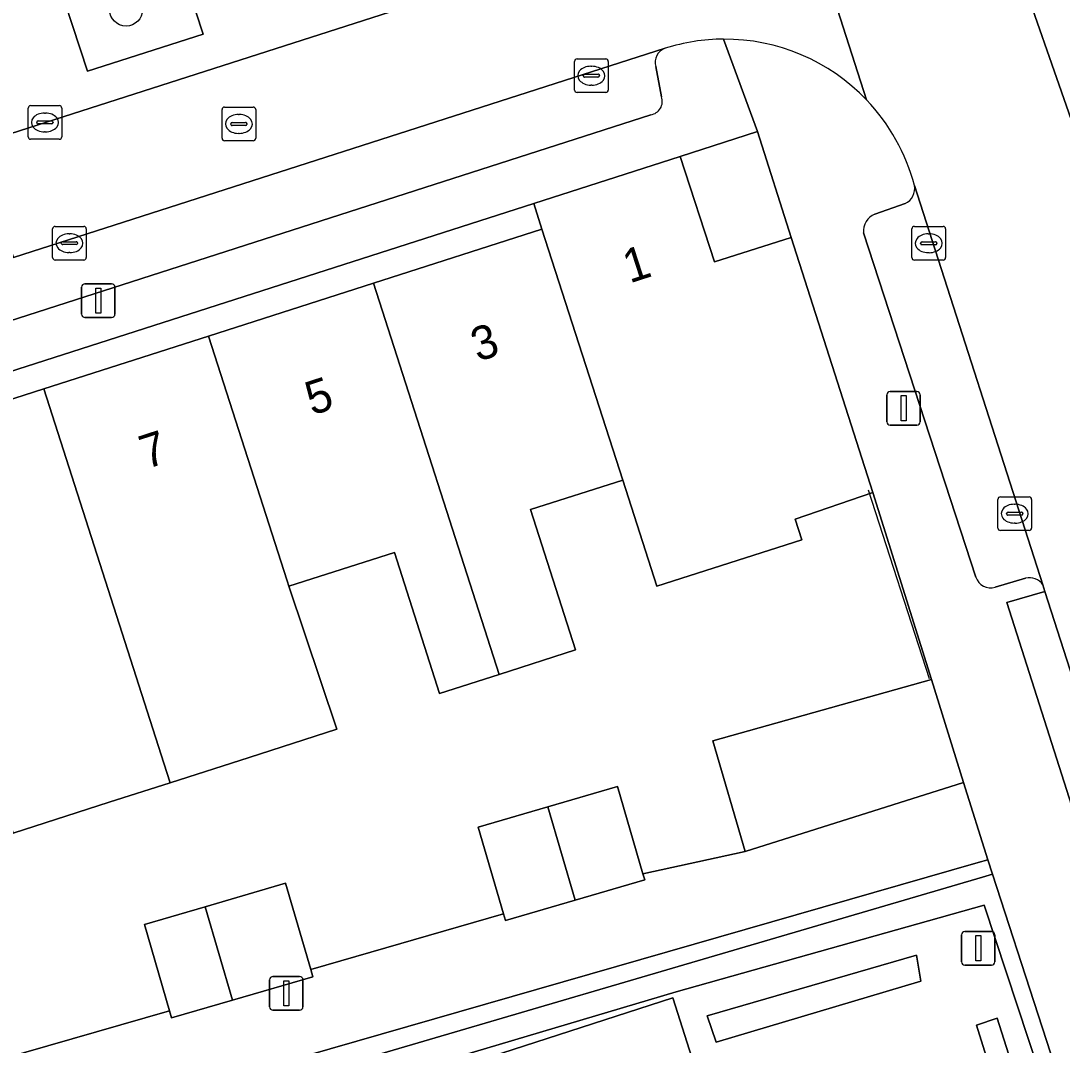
# Model space of a CAD drawing. Extents: x 159716 to 160783, y 383290 to 384031.
# Drawn here: x 160139.46 to 160170.4, y 383550.22 to 383580.67 of the extents above; entities that cross this region are included whole.
import ezdxf

# ---------------------------------------------------------------- set-up
doc = ezdxf.new("R2010")
doc.units = 0
for name, color, linetype in [('IMGEO_Boom', 7, 'Continuous'), ('IMGEO_Erf', 7, 'Continuous'), ('IMGEO_Groenvoorziening', 7, 'Continuous'), ('IMGEO_Haag', 7, 'Continuous'), ('IMGEO_Kolk', 7, 'Continuous'), ('IMGEO_Lichtmast', 7, 'Continuous'), ('IMGEO_Muur', 7, 'Continuous'), ('IMGEO_Pand', 7, 'Continuous'), ('IMGEO_Pand_nummerreeks', 7, 'Continuous'), ('IMGEO_Parkeervlak_open', 7, 'Continuous'), ('IMGEO_Rijbaan_lokaal_open', 7, 'Continuous'), ('IMGEO_Rioolput', 7, 'Continuous'), ('IMGEO_Terreindeel_zand', 7, 'Continuous'), ('IMGEO_Verkeersbordpaal', 7, 'Continuous'), ('IMGEO_Voetpad_open', 7, 'Continuous')]:
    doc.layers.add(name, color=color, linetype=linetype)

msp = doc.modelspace()

# ---------------------------------------------------------------- linework, layer by layer
at = {"layer": 'IMGEO_Boom'}
msp.add_circle((160142.59, 383580.997), 0.489, dxfattribs=at)
at = {"layer": 'IMGEO_Erf'}
for points in [[(160161.35, 383577.371), (160159.052, 383576.634), (160160.069, 383573.498), (160162.354, 383574.228)], [(160115.654, 383561.863), (160120.551, 383563.435), (160125.451, 383565.008), (160130.35, 383566.58), (160135.246, 383568.152), (160140.145, 383569.725), (160145.043, 383571.297), (160149.944, 383572.87), (160154.945, 383574.476), (160154.7, 383575.238), (160086.102, 383553.199), (160086.347, 383552.437), (160086.838, 383552.595), (160091.569, 383554.115), (160096.298, 383555.635), (160101.12, 383557.185), (160102.208, 383553.816), (160106.978, 383555.339), (160111.704, 383556.846), (160110.611, 383560.244)]]:
    msp.add_lwpolyline(points, close=True, dxfattribs=at)
msp.add_lwpolyline([(160138.089, 383549.574), (160143.884, 383551.239), (160143.134, 383553.807), (160144.945, 383554.335), (160147.331, 383555.032), (160148.078, 383552.473), (160153.802, 383554.124), (160153.05, 383556.701), (160155.119, 383557.305), (160157.188, 383557.909), (160157.945, 383555.316), (160160.985, 383555.972), (160160.023, 383559.27), (160166.518, 383561.089), (160164.776, 383566.651), (160162.472, 383565.858), (160162.67, 383565.24), (160158.359, 383563.859), (160157.348, 383567.017), (160154.607, 383566.139), (160155.946, 383561.968), (160153.674, 383561.24), (160151.907, 383560.674), (160150.562, 383564.862), (160147.431, 383563.858), (160148.854, 383559.608), (160146.248, 383558.772), (160143.901, 383558.02), (160142.09, 383557.438), (160139.233, 383556.522)], dxfattribs=at)
at = {"layer": 'IMGEO_Groenvoorziening'}
for points in [[(160143.76, 383583.685), (160140.33, 383582.591), (160141.45, 383579.17), (160144.88, 383580.264)], [(160168.037, 383555.21), (160168.33, 383555.3), (160168.19, 383555.732), (160167.901, 383555.652), (160144.042, 383548.781), (160144.223, 383548.219)], [(160158.929, 383551.801), (160168.078, 383554.385), (160173.341, 383538.445), (160173.466, 383538.485), (160173.857, 383537.279), (160174.179, 383536.285), (160174.465, 383536.377), (160174.143, 383537.369), (160173.752, 383538.576), (160168.33, 383555.3), (160168.037, 383555.21), (160144.223, 383548.219), (160144.455, 383547.498)], [(160168.078, 383554.385), (160158.929, 383551.801), (160144.455, 383547.498), (160149.802, 383530.896), (160152.756, 383531.79), (160153.324, 383530.061), (160170.08, 383535.531), (160169.914, 383536.045), (160169.528, 383537.237), (160173.341, 383538.445)], [(160166.198, 383552.119), (160160.125, 383550.312), (160159.858, 383551.096), (160166.068, 383552.899)], [(160166.198, 383552.119), (160166.068, 383552.899), (160159.858, 383551.096), (160160.125, 383550.312)], [(160163.572, 383536.749), (160149.677, 383532.257), (160144.943, 383547.131), (160158.83, 383551.63)], [(160168.467, 383551.02), (160167.85, 383550.819), (160171.799, 383538.183), (160172.493, 383538.373)], [(160168.467, 383551.02), (160172.493, 383538.373), (160171.799, 383538.183), (160167.85, 383550.819)]]:
    msp.add_lwpolyline(points, close=True, dxfattribs=at)
at = {"layer": 'IMGEO_Haag'}
msp.add_lwpolyline([(160158.929, 383551.801), (160168.078, 383554.385), (160173.341, 383538.445), (160173.466, 383538.485), (160173.857, 383537.279), (160174.179, 383536.285), (160174.465, 383536.377), (160174.143, 383537.369), (160173.752, 383538.576), (160168.33, 383555.3), (160168.037, 383555.21), (160144.223, 383548.219), (160144.455, 383547.498)], close=True, dxfattribs=at)
at = {"layer": 'IMGEO_Kolk'}
for p, q in [((160155.988, 383579.534), (160156.84, 383579.534)), ((160155.913, 383578.608), (160155.913, 383579.46)), ((160156.401, 383579.314), (160156.426, 383579.314)), ((160156.914, 383579.46), (160156.914, 383578.608)), ((160156.172, 383579.028), (160156.172, 383579.04)), ((160156.61, 383578.991), (160156.212, 383578.991)), ((160156.215, 383579.077), (160156.613, 383579.077)), ((160156.656, 383579.04), (160156.656, 383579.028)), ((160156.424, 383578.754), (160156.399, 383578.754)), ((160156.84, 383578.534), (160155.988, 383578.534)), ((160139.681, 383577.219), (160139.681, 383578.071)), ((160139.756, 383578.145), (160140.608, 383578.145)), ((160140.682, 383578.071), (160140.682, 383577.219)), ((160139.983, 383577.688), (160140.381, 383577.688)), ((160140.169, 383577.925), (160140.194, 383577.925)), ((160139.94, 383577.639), (160139.94, 383577.651)), ((160140.378, 383577.602), (160139.98, 383577.602)), ((160140.424, 383577.651), (160140.424, 383577.639)), ((160140.608, 383577.145), (160139.756, 383577.145)), ((160140.192, 383577.365), (160140.167, 383577.365)), ((160140.409, 383573.63), (160140.409, 383574.482)), ((160140.484, 383574.556), (160141.336, 383574.556)), ((160140.897, 383574.336), (160140.922, 383574.336)), ((160141.41, 383574.482), (160141.41, 383573.63)), ((160165.935, 383573.628), (160165.935, 383574.48)), ((160166.01, 383574.554), (160166.862, 383574.554)), ((160166.423, 383574.334), (160166.448, 383574.334)), ((160166.936, 383574.48), (160166.936, 383573.628)), ((160140.668, 383574.05), (160140.668, 383574.062)), ((160141.106, 383574.013), (160140.708, 383574.013)), ((160140.711, 383574.099), (160141.109, 383574.099)), ((160141.152, 383574.062), (160141.152, 383574.05)), ((160166.194, 383574.048), (160166.194, 383574.06)), ((160166.632, 383574.011), (160166.234, 383574.011)), ((160166.237, 383574.097), (160166.635, 383574.097)), ((160166.678, 383574.06), (160166.678, 383574.048)), ((160140.92, 383573.776), (160140.895, 383573.776)), ((160166.446, 383573.774), (160166.421, 383573.774)), ((160141.336, 383573.556), (160140.484, 383573.556)), ((160166.862, 383573.554), (160166.01, 383573.554)), ((160168.49, 383565.591), (160168.49, 383566.443)), ((160168.565, 383566.517), (160169.417, 383566.517)), ((160168.978, 383566.297), (160169.003, 383566.297)), ((160169.491, 383566.443), (160169.491, 383565.591)), ((160168.749, 383566.011), (160168.749, 383566.023)), ((160169.187, 383565.974), (160168.789, 383565.974)), ((160168.792, 383566.06), (160169.19, 383566.06)), ((160169.233, 383566.023), (160169.233, 383566.011)), ((160169.001, 383565.737), (160168.976, 383565.737)), ((160169.417, 383565.517), (160168.565, 383565.517))]:
    msp.add_line(p, q, dxfattribs=at)
for points in [[(160155.988, 383579.534), (160156.84, 383579.534)], [(160155.913, 383578.608), (160155.913, 383579.46)], [(160156.914, 383579.46), (160156.914, 383578.608)], [(160156.84, 383578.534), (160155.988, 383578.534)], [(160139.681, 383577.219), (160139.681, 383578.071)], [(160139.756, 383578.145), (160140.608, 383578.145)], [(160140.682, 383578.071), (160140.682, 383577.219)], [(160140.608, 383577.145), (160139.756, 383577.145)], [(160140.409, 383573.63), (160140.409, 383574.482)], [(160140.484, 383574.556), (160141.336, 383574.556)], [(160141.41, 383574.482), (160141.41, 383573.63)], [(160165.935, 383573.628), (160165.935, 383574.48)], [(160166.01, 383574.554), (160166.862, 383574.554)], [(160166.936, 383574.48), (160166.936, 383573.628)], [(160141.336, 383573.556), (160140.484, 383573.556)], [(160166.862, 383573.554), (160166.01, 383573.554)], [(160168.49, 383565.591), (160168.49, 383566.443)], [(160168.565, 383566.517), (160169.417, 383566.517)], [(160169.491, 383566.443), (160169.491, 383565.591)], [(160169.417, 383565.517), (160168.565, 383565.517)]]:
    msp.add_lwpolyline(points, dxfattribs=at)
for centre, radius, start, end in [((160155.99, 383579.458), 0.0765, 91.552, 178.448), ((160155.99, 383579.458), 0.0765, 91.552, 178.448), ((160156.838, 383579.458), 0.0765, 1.552, 88.448), ((160156.838, 383579.458), 0.0765, 1.552, 88.448), ((160156.212, 383579.037), 0.0403, 85.8775, 175.7526), ((160156.209, 383579.027), 0.0366, 178.938, 274.7102), ((160156.613, 383579.034), 0.043, 264.8664, 352.4533), ((160156.617, 383579.039), 0.0386, 1.7309, 96.639), ((160155.99, 383578.61), 0.0765, 181.552, 268.448), ((160155.99, 383578.61), 0.0765, 181.552, 268.448), ((160156.838, 383578.61), 0.0765, 271.552, 358.448), ((160156.838, 383578.61), 0.0765, 271.552, 358.448), ((160139.758, 383578.069), 0.0765, 91.552, 178.448), ((160139.758, 383578.069), 0.0765, 91.552, 178.448), ((160140.606, 383578.069), 0.0765, 1.552, 88.448), ((160140.606, 383578.069), 0.0765, 1.552, 88.448), ((160139.98, 383577.648), 0.0403, 85.8775, 175.7526), ((160140.385, 383577.65), 0.0386, 1.7309, 96.639), ((160139.977, 383577.638), 0.0366, 178.938, 274.7102), ((160140.381, 383577.645), 0.043, 264.8664, 352.4533), ((160139.758, 383577.221), 0.0765, 181.552, 268.448), ((160139.758, 383577.221), 0.0765, 181.552, 268.448), ((160140.606, 383577.221), 0.0765, 271.552, 358.448), ((160140.606, 383577.221), 0.0765, 271.552, 358.448), ((160140.486, 383574.48), 0.0765, 91.552, 178.448), ((160140.486, 383574.48), 0.0765, 91.552, 178.448), ((160141.334, 383574.48), 0.0765, 1.552, 88.448), ((160141.334, 383574.48), 0.0765, 1.552, 88.448), ((160166.012, 383574.478), 0.0765, 91.552, 178.448), ((160166.012, 383574.478), 0.0765, 91.552, 178.448), ((160166.86, 383574.478), 0.0765, 1.552, 88.448), ((160166.86, 383574.478), 0.0765, 1.552, 88.448), ((160140.708, 383574.059), 0.0403, 85.8775, 175.7526), ((160140.705, 383574.049), 0.0366, 178.938, 274.7102), ((160141.109, 383574.056), 0.043, 264.8664, 352.4533), ((160141.113, 383574.061), 0.0386, 1.7309, 96.639), ((160166.234, 383574.057), 0.0403, 85.8775, 175.7526), ((160166.231, 383574.047), 0.0366, 178.938, 274.7102), ((160166.635, 383574.054), 0.043, 264.8664, 352.4533), ((160166.639, 383574.059), 0.0386, 1.7309, 96.639), ((160140.486, 383573.632), 0.0765, 181.552, 268.448), ((160140.486, 383573.632), 0.0765, 181.552, 268.448), ((160141.334, 383573.632), 0.0765, 271.552, 358.448), ((160141.334, 383573.632), 0.0765, 271.552, 358.448), ((160166.012, 383573.63), 0.0765, 181.552, 268.448), ((160166.012, 383573.63), 0.0765, 181.552, 268.448), ((160166.86, 383573.63), 0.0765, 271.552, 358.448), ((160166.86, 383573.63), 0.0765, 271.552, 358.448), ((160168.567, 383566.441), 0.0765, 91.552, 178.448), ((160168.567, 383566.441), 0.0765, 91.552, 178.448), ((160169.415, 383566.441), 0.0765, 1.552, 88.448), ((160169.415, 383566.441), 0.0765, 1.552, 88.448), ((160168.789, 383566.02), 0.0403, 85.8775, 175.7526), ((160168.786, 383566.01), 0.0366, 178.938, 274.7102), ((160169.19, 383566.017), 0.043, 264.8664, 352.4533), ((160169.194, 383566.022), 0.0386, 1.7309, 96.639), ((160168.567, 383565.593), 0.0765, 181.552, 268.448), ((160168.567, 383565.593), 0.0765, 181.552, 268.448), ((160169.415, 383565.593), 0.0765, 271.552, 358.448), ((160169.415, 383565.593), 0.0765, 271.552, 358.448)]:
    msp.add_arc(centre, radius, start, end, dxfattribs=at)
for centre, major_axis, ratio, start_param, end_param in [((160156.4, 383579.034), (-0.387, 0.002), 0.722429, 4.712389, 7.853982), ((160156.425, 383579.034), (-0.39, 0.002), 0.717154, 1.570796, 4.712389), ((160140.168, 383577.645), (-0.387, 0.002), 0.722429, 4.712389, 7.853982), ((160140.193, 383577.645), (-0.39, 0.002), 0.717154, 1.570796, 4.712389), ((160140.896, 383574.056), (-0.387, 0.002), 0.722429, 4.712389, 7.853982), ((160140.921, 383574.056), (-0.39, 0.002), 0.717154, 1.570796, 4.712389), ((160166.422, 383574.054), (-0.387, 0.002), 0.722429, 4.712389, 7.853982), ((160166.447, 383574.054), (-0.39, 0.002), 0.717154, 1.570796, 4.712389), ((160168.977, 383566.017), (-0.387, 0.002), 0.722429, 4.712389, 7.853982), ((160169.002, 383566.017), (-0.39, 0.002), 0.717154, 1.570796, 4.712389)]:
    msp.add_ellipse(centre, major_axis=major_axis, ratio=ratio, start_param=start_param, end_param=end_param, dxfattribs=at)
at = {"layer": 'IMGEO_Lichtmast'}
for p, q in [((160141.271, 383571.947), (160141.271, 383572.747)), ((160141.271, 383572.747), (160141.271, 383571.947)), ((160141.371, 383572.847), (160142.161, 383572.847)), ((160142.161, 383572.847), (160141.371, 383572.847)), ((160142.261, 383572.747), (160142.261, 383571.947)), ((160142.261, 383571.947), (160142.261, 383572.747)), ((160142.161, 383571.847), (160141.371, 383571.847)), ((160141.371, 383571.847), (160142.161, 383571.847)), ((160165.293, 383569.65), (160166.083, 383569.65)), ((160166.083, 383569.65), (160165.293, 383569.65)), ((160165.193, 383568.75), (160165.193, 383569.55)), ((160165.193, 383569.55), (160165.193, 383568.75)), ((160166.183, 383569.55), (160166.183, 383568.75)), ((160166.183, 383568.75), (160166.183, 383569.55)), ((160166.083, 383568.65), (160165.293, 383568.65)), ((160165.293, 383568.65), (160166.083, 383568.65)), ((160146.856, 383551.36), (160146.856, 383552.16)), ((160146.856, 383552.16), (160146.856, 383551.36)), ((160146.956, 383552.26), (160147.746, 383552.26)), ((160147.746, 383552.26), (160146.956, 383552.26)), ((160147.846, 383552.16), (160147.846, 383551.36)), ((160147.846, 383551.36), (160147.846, 383552.16)), ((160147.746, 383551.26), (160146.956, 383551.26)), ((160146.956, 383551.26), (160147.746, 383551.26))]:
    msp.add_line(p, q, dxfattribs=at)
for points in [[(160141.691, 383572.722), (160141.841, 383572.722), (160141.841, 383571.972), (160141.691, 383571.972), (160141.691, 383572.722)], [(160165.613, 383569.525), (160165.763, 383569.525), (160165.763, 383568.775), (160165.613, 383568.775), (160165.613, 383569.525)], [(160147.276, 383552.135), (160147.426, 383552.135), (160147.426, 383551.385), (160147.276, 383551.385), (160147.276, 383552.135)]]:
    msp.add_lwpolyline(points, dxfattribs=at)
for centre, start, end in [((160141.371, 383572.747), 90, 180), ((160141.371, 383572.747), 90, 180), ((160142.161, 383572.747), 0, 90), ((160142.161, 383572.747), 360, 90), ((160141.371, 383571.947), 180, 270), ((160141.371, 383571.947), 180, 270), ((160142.161, 383571.947), 270, 0), ((160142.161, 383571.947), 270, 0), ((160165.293, 383569.55), 90, 180), ((160165.293, 383569.55), 90, 180), ((160166.083, 383569.55), 0, 90), ((160166.083, 383569.55), 360, 90), ((160165.293, 383568.75), 180, 270), ((160165.293, 383568.75), 180, 270), ((160166.083, 383568.75), 270, 0), ((160166.083, 383568.75), 270, 0), ((160146.956, 383552.16), 90, 180), ((160146.956, 383552.16), 90, 180), ((160147.746, 383552.16), 0, 90), ((160147.746, 383552.16), 360, 90), ((160146.956, 383551.36), 180, 270), ((160146.956, 383551.36), 180, 270), ((160147.746, 383551.36), 270, 0), ((160147.746, 383551.36), 270, 0)]:
    msp.add_arc(centre, 0.1, start, end, dxfattribs=at)
at = {"layer": 'IMGEO_Muur'}
msp.add_lwpolyline([(160164.636, 383566.721), (160166.446, 383561.114)], dxfattribs=at)
at = {"layer": 'IMGEO_Pand'}
for points in [[(160162.354, 383574.228), (160160.069, 383573.498), (160159.052, 383576.634), (160154.7, 383575.238), (160154.945, 383574.476), (160157.348, 383567.017), (160158.359, 383563.859), (160162.67, 383565.24), (160162.472, 383565.858), (160164.776, 383566.651)], [(160154.945, 383574.476), (160149.944, 383572.87), (160153.674, 383561.24), (160155.946, 383561.968), (160154.607, 383566.139), (160157.348, 383567.017)], [(160149.944, 383572.87), (160145.043, 383571.297), (160147.379, 383564.018), (160147.431, 383563.858), (160150.562, 383564.862), (160151.907, 383560.674), (160153.674, 383561.24)], [(160145.043, 383571.297), (160140.145, 383569.725), (160143.803, 383558.326), (160143.901, 383558.02), (160146.248, 383558.772), (160148.854, 383559.608), (160147.431, 383563.858), (160147.379, 383564.018)], [(160140.145, 383569.725), (160135.246, 383568.152), (160137.589, 383560.854), (160137.625, 383560.74), (160137.856, 383560.815), (160139.233, 383556.522), (160142.09, 383557.438), (160143.901, 383558.02), (160143.803, 383558.326)], [(160166.518, 383561.089), (160160.023, 383559.27), (160160.985, 383555.972), (160167.468, 383558.032)], [(160155.119, 383557.305), (160155.929, 383554.528), (160157.999, 383555.132), (160157.945, 383555.316), (160157.188, 383557.909)], [(160155.119, 383557.305), (160153.05, 383556.701), (160153.802, 383554.124), (160153.86, 383553.924), (160155.929, 383554.528)], [(160144.945, 383554.335), (160145.755, 383551.559), (160148.142, 383552.255), (160148.078, 383552.473), (160147.331, 383555.032)], [(160144.945, 383554.335), (160143.134, 383553.807), (160143.884, 383551.239), (160143.945, 383551.03), (160145.755, 383551.559)]]:
    msp.add_lwpolyline(points, close=True, dxfattribs=at)
at = {"layer": 'IMGEO_Parkeervlak_open'}
for points in [[(160158.609, 383579.85), (160139.248, 383573.628), (160135.942, 383572.566), (160115.367, 383565.954)], [(160158.498, 383578.405), (160158.328, 383579.304)], [(160116.689, 383564.523), (160158.179, 383577.875)], [(160169.83, 383563.901), (160166.011, 383575.772)], [(160165.735, 383575.237), (160164.838, 383574.92)], [(160164.502, 383574.36), (160167.832, 383564.134)], [(160168.413, 383563.829), (160169.312, 383564.101)]]:
    msp.add_lwpolyline(points, dxfattribs=at)
for centre, radius, start, end in [((160158.75, 383579.432), 0.441, 108.6756, 196.859), ((160158.122, 383578.27), 0.399, 278.2014, 19.7122), ((160165.539, 383575.677), 0.481, 293.9872, 11.4355), ((160165.035, 383574.421), 0.537, 111.5536, 186.5189), ((160168.282, 383564.285), 0.474, 198.5497, 286.0552), ((160169.418, 383563.604), 0.508, 35.7373, 102.0395)]:
    msp.add_arc(centre, radius, start, end, dxfattribs=at)
at = {"layer": 'IMGEO_Rijbaan_lokaal_open'}
for points in [[(160165.063, 383594.734), (160165.737, 383592.633), (160166.864, 383593.004), (160168.713, 383587.296), (160167.569, 383586.919), (160168.793, 383583.1), (160170.882, 383577.106)], [(160164.591, 383578.312), (160161.553, 383587.771)], [(160161.553, 383587.771), (160164.591, 383578.312)], [(160158.044, 383583.381), (160138.368, 383577.062), (160138.094, 383576.975), (160139.248, 383573.628), (160158.609, 383579.85)], [(160166.011, 383575.772), (160169.83, 383563.901), (160169.889, 383563.707), (160172.497, 383555.582), (160172.534, 383555.401), (160178.573, 383536.574), (160183.339, 383538.075), (160179.499, 383550.191), (160174.594, 383565.378), (160170.882, 383577.106), (160168.793, 383583.1)], [(160144.042, 383548.781), (160167.901, 383555.652), (160168.19, 383555.732), (160167.468, 383558.032), (160160.985, 383555.972), (160157.945, 383555.316), (160157.999, 383555.132), (160155.929, 383554.528), (160153.86, 383553.924), (160153.802, 383554.124), (160148.078, 383552.473), (160148.142, 383552.255), (160145.755, 383551.559), (160143.945, 383551.03), (160143.884, 383551.239), (160138.089, 383549.574)]]:
    msp.add_lwpolyline(points, dxfattribs=at)
for centre, radius, start, end in [((160160.374, 383574.243), 5.878, 90.3668, 107.4694), ((160160.364, 383574.278), 5.843, 43.6621, 90.2726), ((160160.372, 383574.287), 5.831, 14.758, 43.6572)]:
    msp.add_arc(centre, radius, start, end, dxfattribs=at)
at = {"layer": 'IMGEO_Rioolput'}
for p, q in [((160145.441, 383577.174), (160145.441, 383578.026)), ((160145.516, 383578.1), (160146.368, 383578.1)), ((160146.442, 383578.026), (160146.442, 383577.174)), ((160145.929, 383577.88), (160145.954, 383577.88)), ((160145.7, 383577.594), (160145.7, 383577.606)), ((160146.138, 383577.557), (160145.74, 383577.557)), ((160145.743, 383577.643), (160146.141, 383577.643)), ((160146.184, 383577.606), (160146.184, 383577.594)), ((160146.368, 383577.1), (160145.516, 383577.1)), ((160145.952, 383577.32), (160145.927, 383577.32))]:
    msp.add_line(p, q, dxfattribs=at)
for points in [[(160145.441, 383577.174), (160145.441, 383578.026)], [(160145.516, 383578.1), (160146.368, 383578.1)], [(160146.442, 383578.026), (160146.442, 383577.174)], [(160146.368, 383577.1), (160145.516, 383577.1)]]:
    msp.add_lwpolyline(points, dxfattribs=at)
for centre, radius, start, end in [((160145.518, 383578.024), 0.0765, 91.552, 178.448), ((160145.518, 383578.024), 0.0765, 91.552, 178.448), ((160146.366, 383578.024), 0.0765, 1.552, 88.448), ((160146.366, 383578.024), 0.0765, 1.552, 88.448), ((160145.74, 383577.603), 0.0403, 85.8775, 175.7526), ((160145.737, 383577.593), 0.0366, 178.938, 274.7102), ((160146.141, 383577.6), 0.043, 264.8664, 352.4533), ((160146.145, 383577.605), 0.0386, 1.7309, 96.639), ((160145.518, 383577.176), 0.0765, 181.552, 268.448), ((160145.518, 383577.176), 0.0765, 181.552, 268.448), ((160146.366, 383577.176), 0.0765, 271.552, 358.448), ((160146.366, 383577.176), 0.0765, 271.552, 358.448)]:
    msp.add_arc(centre, radius, start, end, dxfattribs=at)
for centre, major_axis, ratio, start_param, end_param in [((160145.928, 383577.6), (-0.387, 0.002), 0.722429, 4.712389, 7.853982), ((160145.953, 383577.6), (-0.39, 0.002), 0.717154, 1.570796, 4.712389)]:
    msp.add_ellipse(centre, major_axis=major_axis, ratio=ratio, start_param=start_param, end_param=end_param, dxfattribs=at)
at = {"layer": 'IMGEO_Terreindeel_zand'}
msp.add_lwpolyline([(160158.83, 383551.63), (160144.943, 383547.131), (160149.677, 383532.257), (160163.572, 383536.749)], close=True, dxfattribs=at)
at = {"layer": 'IMGEO_Verkeersbordpaal'}
for p, q in [((160167.511, 383553.601), (160168.301, 383553.601)), ((160168.301, 383553.601), (160167.511, 383553.601)), ((160167.411, 383552.701), (160167.411, 383553.501)), ((160167.411, 383553.501), (160167.411, 383552.701)), ((160168.401, 383553.501), (160168.401, 383552.701)), ((160168.401, 383552.701), (160168.401, 383553.501)), ((160168.301, 383552.601), (160167.511, 383552.601)), ((160167.511, 383552.601), (160168.301, 383552.601))]:
    msp.add_line(p, q, dxfattribs=at)
msp.add_lwpolyline([(160167.831, 383553.476), (160167.981, 383553.476), (160167.981, 383552.726), (160167.831, 383552.726), (160167.831, 383553.476)], dxfattribs=at)
for centre, start, end in [((160167.511, 383553.501), 90, 180), ((160167.511, 383553.501), 90, 180), ((160168.301, 383553.501), 0, 90), ((160168.301, 383553.501), 360, 90), ((160167.511, 383552.701), 180, 270), ((160167.511, 383552.701), 180, 270), ((160168.301, 383552.701), 270, 0), ((160168.301, 383552.701), 270, 0)]:
    msp.add_arc(centre, 0.1, start, end, dxfattribs=at)
at = {"layer": 'IMGEO_Voetpad_open'}
for points in [[(160138.368, 383577.062), (160158.044, 383583.381), (160157.321, 383590.056), (160154.151, 383589.022), (160146.592, 383586.591), (160139.674, 383584.374), (160138.317, 383583.945), (160136.027, 383583.189), (160137.039, 383580.058), (160132.658, 383578.65), (160118.042, 383573.959), (160113.591, 383572.527), (160111.384, 383571.818), (160106.718, 383570.449)], [(160154.7, 383575.238), (160159.052, 383576.634), (160161.35, 383577.371), (160160.336, 383580.121)], [(160160.336, 383580.121), (160161.35, 383577.371), (160162.354, 383574.228), (160164.776, 383566.651), (160166.518, 383561.089), (160167.468, 383558.032), (160168.19, 383555.732), (160168.33, 383555.3), (160173.752, 383538.576), (160174.143, 383537.369), (160174.465, 383536.377), (160175.743, 383532.434), (160177.501, 383527.01), (160178.776, 383523.078), (160181.283, 383515.345)], [(160158.328, 383579.304), (160158.498, 383578.405)], [(160158.179, 383577.875), (160116.689, 383564.523)], [(160033.881, 383533.551), (160079.052, 383548.02), (160078.122, 383550.634), (160081.748, 383551.798), (160086.102, 383553.199), (160154.7, 383575.238)], [(160164.838, 383574.92), (160165.735, 383575.237)], [(160167.832, 383564.134), (160164.502, 383574.36)], [(160169.312, 383564.101), (160168.413, 383563.829)], [(160172.534, 383555.401), (160172.497, 383555.582), (160171.347, 383555.248), (160168.753, 383563.375), (160169.889, 383563.707), (160169.83, 383563.901)]]:
    msp.add_lwpolyline(points, dxfattribs=at)
for points in [[(160140.33, 383582.591), (160143.76, 383583.685), (160144.88, 383580.264), (160141.45, 383579.17)], [(160169.889, 383563.707), (160168.753, 383563.375), (160171.347, 383555.248), (160172.497, 383555.582)]]:
    msp.add_lwpolyline(points, close=True, dxfattribs=at)
for centre, radius, start, end in [((160158.75, 383579.432), 0.441, 108.6756, 196.859), ((160160.374, 383574.243), 5.878, 90.3668, 107.4694), ((160160.364, 383574.278), 5.843, 43.6621, 90.2726), ((160158.122, 383578.27), 0.399, 278.2014, 19.7122), ((160160.372, 383574.287), 5.831, 14.758, 43.6572), ((160165.539, 383575.677), 0.481, 293.9872, 11.4355), ((160165.035, 383574.421), 0.537, 111.5536, 186.5189), ((160168.282, 383564.285), 0.474, 198.5497, 286.0552), ((160169.418, 383563.604), 0.508, 35.7373, 102.0395)]:
    msp.add_arc(centre, radius, start, end, dxfattribs=at)

# ---------------------------------------------------------------- texts
at = {"layer": 'IMGEO_Pand_nummerreeks'}
for s, rotation, p in [('1', 17.9622, (160157.55, 383572.857)), ('3', 17.9565, (160153.037, 383570.526)), ('5', 17.9565, (160148.114, 383568.93)), ('7', 17.9565, (160143.192, 383567.335))]:
    msp.add_text(s, height=1, rotation=rotation, dxfattribs=at).set_placement(p)

doc.saveas('drawing.dxf')
